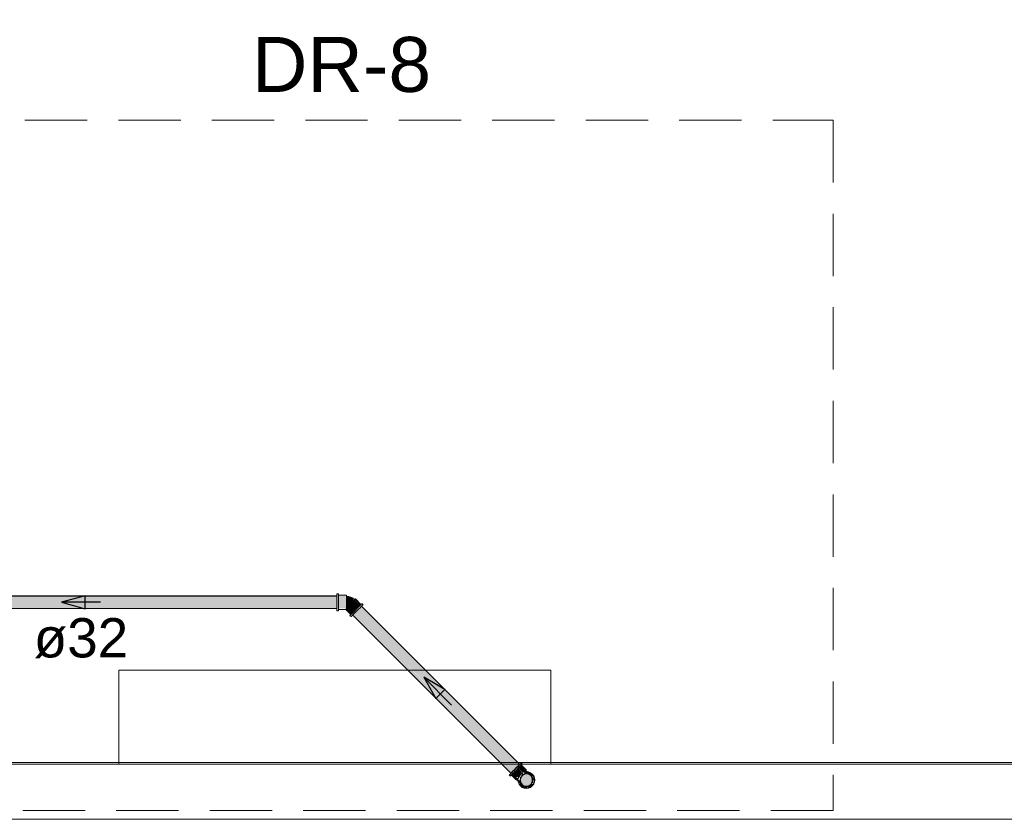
# Model space of a CAD drawing. Header units: millimetres. Extents: x 567 to 934, y -1 to 364.
# Tile 821 of 1056: x 772 to 777, y 148 to 152. Entities that reach past the tile are written whole.
import ezdxf

# ---------------------------------------------------------------- set-up
doc = ezdxf.new("R2010")
doc.units = ezdxf.units.MM
doc.header["$MEASUREMENT"] = 0
doc.linetypes.add('HIDDEN2', pattern=[0.47625, 0.3175, -0.15875])
doc.linetypes.add('NULL', pattern=[0])
for name, color, linetype, lineweight in [('AF-Condutos Reúso', 200, 'Continuous', 25), ('AF-Conexões Reúso', 216, 'Continuous', 18), ('AF-Sentido conduto Reúso', 200, 'Continuous', 30), ('AF-Textos conduto Reúso', 7, 'Continuous', 9), ('DI-Detalhes', 1, 'HIDDEN2', 9), ('Q-SPCQ', 7, 'Continuous', 13), ('Textos', 7, 'Continuous', 9)]:
    doc.layers.add(name, color=color, linetype=linetype, lineweight=lineweight)
doc.layers.add('ARQ FINA', color=8, linetype='Continuous')
doc.styles.add('Arial', font='arial.ttf')

msp = doc.modelspace()

# ---------------------------------------------------------------- hatches: boundary and pattern name
at = {"layer": 'AF-Condutos Reúso', "linetype": 'Continuous'}
for points in [[(771.1026, 148.9742), (771.1026, 148.912), (773.7251, 148.912), (773.7251, 148.9742)], [(773.8378, 148.9217), (774.6416, 148.1024), (774.6495, 148.1102)], [(773.843, 148.9268), (774.6495, 148.1102), (774.6546, 148.1154)], [(774.6495, 148.1102), (773.8489, 148.9209), (773.8439, 148.9159)], [(773.8445, 148.9284), (774.6546, 148.1154), (774.6561, 148.1168)], [(774.6546, 148.1154), (773.849, 148.921), (773.8489, 148.9209)], [(774.6546, 148.1154), (773.8504, 148.9224), (773.849, 148.921)], [(773.8001, 148.884), (774.6112, 148.0719), (774.6117, 148.0724)], [(773.8043, 148.8882), (774.6117, 148.0724), (774.6159, 148.0767)], [(774.6112, 148.0719), (773.806, 148.878), (773.8055, 148.8775)], [(774.6117, 148.0724), (773.8102, 148.8822), (773.806, 148.878)], [(774.6159, 148.0767), (773.8103, 148.8823), (773.8102, 148.8822)], [(774.6159, 148.0767), (773.8174, 148.8894), (773.8103, 148.8823)], [(773.8115, 148.8954), (774.6159, 148.0767), (774.6232, 148.084)], [(774.6232, 148.084), (773.8265, 148.8985), (773.8175, 148.8895)], [(773.8206, 148.9045), (774.6232, 148.084), (774.6323, 148.0931)], [(774.6323, 148.0931), (773.8267, 148.8987), (773.8265, 148.8985)], [(774.6323, 148.0931), (773.8357, 148.9077), (773.8267, 148.8987)], [(773.8299, 148.9138), (774.6323, 148.0931), (774.6416, 148.1024)], [(774.6416, 148.1024), (773.836, 148.908), (773.8358, 148.9078)], [(774.6416, 148.1024), (773.8437, 148.9157), (773.836, 148.908)], [(774.6495, 148.1102), (773.8439, 148.9159), (773.8437, 148.9157)], [(774.6581, 148.0377), (774.6608, 148.0247), (774.6687, 148.0139), (774.6802, 148.0072), (774.6934, 148.0059), (774.7061, 148.01), (774.716, 148.0189), (774.7214, 148.031), (774.7214, 148.0443), (774.716, 148.0565), (774.7061, 148.0654), (774.6934, 148.0695), (774.6802, 148.0681), (774.6687, 148.0615), (774.6608, 148.0507)]]:
    msp.add_hatch(color=201, dxfattribs=at).paths.add_polyline_path(points)
at = {"layer": 'AF-Conexões Reúso', "linetype": 'Continuous'}
for points in [[(773.7335, 148.9855), (773.7251, 148.9855), (773.7251, 148.912), (773.7335, 148.8995)], [(773.7739, 148.9774), (773.7335, 148.9774), (773.7335, 148.9111), (773.7739, 148.9111)], [(773.7841, 148.9716), (773.7739, 148.974), (773.7739, 148.9149), (773.808, 148.949), (773.8098, 148.9602)], [(773.8091, 148.893), (773.8153, 148.8992), (773.7806, 148.9216), (773.7753, 148.9163)], [(773.8153, 148.8992), (773.8286, 148.9125), (773.8, 148.941), (773.7806, 148.9216)], [(773.8573, 148.9293), (773.8524, 148.9362), (773.8004, 148.8843), (773.7975, 148.8695)], [(773.8115, 148.9525), (773.8, 148.941), (773.8286, 148.9125), (773.8347, 148.9186)], [(773.8156, 148.9566), (773.8115, 148.9525), (773.8347, 148.9186), (773.84, 148.9239)], [(773.8181, 148.9591), (773.816, 148.957), (773.84, 148.9239), (773.8467, 148.9306)], [(773.7703, 148.9063), (773.7964, 148.8802), (773.8038, 148.8877), (773.7739, 148.9102)], [(773.7712, 148.9122), (773.8038, 148.8877), (773.8091, 148.893), (773.7753, 148.9163)], [(774.609, 148.0579), (774.661, 148.1098), (774.6598, 148.1206), (774.6072, 148.0679)], [(774.6688, 148.1177), (774.6639, 148.1247), (774.661, 148.1098)], [(774.6395, 148.0371), (774.6428, 148.0405), (774.6173, 148.0661), (774.6147, 148.0636)], [(774.6173, 148.0661), (774.6429, 148.0405), (774.647, 148.0446), (774.6214, 148.0702)], [(774.647, 148.0446), (774.6672, 148.0738), (774.6523, 148.1011), (774.6214, 148.0702), (774.6392, 148.0524), (774.6474, 148.0521)], [(774.6686, 148.0749), (774.6528, 148.0592), (774.6471, 148.0377)], [(774.6576, 148.1064), (774.6523, 148.1011), (774.6666, 148.0776), (774.6832, 148.0808)], [(774.6642, 148.113), (774.6576, 148.1064), (774.6832, 148.0808), (774.6872, 148.0849)], [(774.6612, 148.0522), (774.6771, 148.0664), (774.6686, 148.0749)], [(774.6898, 148.0874), (774.6651, 148.1139), (774.6867, 148.0855)], [(774.7004, 148.0672), (774.7155, 148.0569), (774.7256, 148.0349), (774.7205, 148.0681), (774.7012, 148.0792), (774.6804, 148.0781), (774.6778, 148.0679), (774.6996, 148.0675), (774.6895, 148.0803)], [(774.7273, 148.0592), (774.7205, 148.0681), (774.7316, 148.0265), (774.7331, 148.0377)], [(774.6602, 148.0093), (774.6648, 148.0059), (774.6979, 147.997), (774.6878, 148.0064), (774.6753, 148.0078), (774.6587, 148.0346), (774.6471, 148.0377)], [(774.6485, 148.0265), (774.6597, 148.0073), (774.6474, 148.0351)], [(774.7214, 148.0179), (774.7061, 148.01), (774.6878, 148.0064), (774.7012, 147.9961), (774.7273, 148.0162)], [(774.7205, 148.0073), (774.7273, 148.0162), (774.7012, 147.9961)], [(774.7281, 148.0292), (774.7225, 148.0335), (774.7186, 148.0249), (774.7273, 148.0162)], [(774.726, 148.0474), (774.7221, 148.0427), (774.7316, 148.0265)], [(774.6901, 147.9947), (774.7012, 147.9961), (774.6597, 148.0073), (774.6686, 148.0004)]]:
    msp.add_hatch(color=213, dxfattribs=at).paths.add_polyline_path(points)

# ---------------------------------------------------------------- linework, layer by layer
at = {"layer": 'AF-Condutos Reúso'}
for p, q in [((773.7251, 148.9742), (771.1026, 148.9742)), ((774.6561, 148.1168), (773.8505, 148.9225)), ((771.1026, 148.9106), (773.7251, 148.912)), ((773.8055, 148.8775), (774.6112, 148.0719)), ((774.6546, 148.1154), (774.6561, 148.1168)), ((774.6112, 148.0719), (774.6117, 148.0724)), ((774.6117, 148.0724), (774.6159, 148.0767)), ((774.6159, 148.0767), (774.6232, 148.084)), ((774.6232, 148.084), (774.6323, 148.0931)), ((774.6323, 148.0931), (774.6416, 148.1024)), ((774.6416, 148.1024), (774.6495, 148.1102)), ((774.6495, 148.1102), (774.6546, 148.1154)), ((774.6802, 148.0681), (774.6687, 148.0615)), ((774.6934, 148.0695), (774.6802, 148.0681)), ((774.7061, 148.0654), (774.6934, 148.0695)), ((774.6608, 148.0507), (774.6581, 148.0377)), ((774.6581, 148.0377), (774.6608, 148.0247)), ((774.6687, 148.0615), (774.6608, 148.0507)), ((774.6608, 148.0247), (774.6687, 148.0139)), ((774.716, 148.0565), (774.7061, 148.0654)), ((774.7061, 148.01), (774.716, 148.0189)), ((774.7214, 148.0443), (774.716, 148.0565)), ((774.716, 148.0189), (774.7214, 148.031)), ((774.7214, 148.031), (774.7214, 148.0443)), ((774.6687, 148.0139), (774.6802, 148.0072)), ((774.6802, 148.0072), (774.6934, 148.0059)), ((774.6934, 148.0059), (774.7061, 148.01))]:
    msp.add_line(p, q, dxfattribs=at)
at = {"layer": 'AF-Conexões Reúso'}
for p, q in [((773.7251, 148.9855), (773.7251, 148.984)), ((773.7335, 148.9855), (773.7251, 148.9855)), ((773.7251, 148.984), (773.7251, 148.9797)), ((773.7251, 148.9797), (773.7251, 148.9742)), ((773.7251, 148.9742), (773.7251, 148.9729)), ((773.7251, 148.9729), (773.7251, 148.964)), ((773.7335, 148.984), (773.7335, 148.9855)), ((773.7335, 148.9797), (773.7335, 148.984)), ((773.7335, 148.9787), (773.7335, 148.9797)), ((773.7335, 148.9742), (773.7335, 148.9787)), ((773.7335, 148.9787), (773.7335, 148.9774)), ((773.7739, 148.9787), (773.7335, 148.9787)), ((773.7335, 148.9774), (773.7335, 148.9742)), ((773.7335, 148.9742), (773.7335, 148.9738)), ((773.7335, 148.9729), (773.7335, 148.9742)), ((773.7335, 148.9738), (773.7335, 148.9681)), ((773.7335, 148.964), (773.7335, 148.9729)), ((773.7739, 148.9774), (773.7739, 148.9787)), ((773.7739, 148.9742), (773.7739, 148.9774)), ((773.7739, 148.974), (773.7739, 148.9742)), ((773.7739, 148.9738), (773.7739, 148.974)), ((773.7739, 148.974), (773.7739, 148.9724)), ((773.7841, 148.9716), (773.7739, 148.974)), ((773.7739, 148.9681), (773.7739, 148.9738)), ((773.7739, 148.9724), (773.7739, 148.9677)), ((773.7861, 148.9709), (773.7841, 148.9716)), ((773.7991, 148.9664), (773.7861, 148.9709)), ((773.7961, 148.9684), (773.7894, 148.9701)), ((773.7894, 148.9701), (773.7991, 148.9664)), ((773.7251, 148.964), (773.7251, 148.9536)), ((773.7251, 148.9536), (773.7251, 148.9425)), ((773.7251, 148.9425), (773.7251, 148.9313)), ((773.7251, 148.9313), (773.7251, 148.921)), ((773.7251, 148.921), (773.7251, 148.912)), ((773.7335, 148.9681), (773.7335, 148.9606)), ((773.7335, 148.9536), (773.7335, 148.964)), ((773.7335, 148.9606), (773.7335, 148.9518)), ((773.7335, 148.9425), (773.7335, 148.9536)), ((773.7335, 148.9518), (773.7335, 148.9425)), ((773.7335, 148.9425), (773.7335, 148.9331)), ((773.7335, 148.9313), (773.7335, 148.9425)), ((773.7335, 148.9331), (773.7335, 148.9244)), ((773.7335, 148.921), (773.7335, 148.9313)), ((773.7335, 148.9244), (773.7335, 148.9169)), ((773.7335, 148.912), (773.7335, 148.921)), ((773.7739, 148.9606), (773.7739, 148.9681)), ((773.7739, 148.9677), (773.7739, 148.9605)), ((773.7739, 148.9518), (773.7739, 148.9606)), ((773.7739, 148.9605), (773.7739, 148.9514)), ((773.7739, 148.9425), (773.7739, 148.9518)), ((773.7739, 148.9514), (773.7739, 148.9414)), ((773.7739, 148.9331), (773.7739, 148.9425)), ((773.7739, 148.9414), (773.7739, 148.9364)), ((773.7739, 148.9364), (773.7739, 148.9314)), ((773.7739, 148.9244), (773.7739, 148.9331)), ((773.7739, 148.9314), (773.7739, 148.9223)), ((773.7739, 148.9169), (773.7739, 148.9244)), ((773.7739, 148.9223), (773.7739, 148.9186)), ((773.7739, 148.9186), (773.7739, 148.9149)), ((773.7806, 148.9216), (773.7753, 148.9163)), ((773.7765, 148.9175), (773.7785, 148.9195)), ((773.7785, 148.9195), (773.784, 148.925)), ((773.7868, 148.9278), (773.7806, 148.9216)), ((773.784, 148.925), (773.7902, 148.9312)), ((773.7934, 148.9344), (773.7868, 148.9278)), ((773.7902, 148.9312), (773.7966, 148.9376)), ((773.8, 148.941), (773.7934, 148.9344)), ((773.7991, 148.9664), (773.7961, 148.9684)), ((773.7966, 148.9376), (773.8027, 148.9437)), ((773.8021, 148.9648), (773.7991, 148.9664)), ((773.8062, 148.9472), (773.8, 148.941)), ((773.802, 148.9649), (773.8157, 148.9567)), ((773.8082, 148.9616), (773.802, 148.9649)), ((773.8082, 148.9616), (773.8021, 148.9648)), ((773.8027, 148.9437), (773.808, 148.949)), ((773.8115, 148.9525), (773.8062, 148.9472)), ((773.808, 148.949), (773.8122, 148.9532)), ((773.8157, 148.9567), (773.8082, 148.9616)), ((773.8157, 148.9567), (773.8082, 148.9616)), ((773.8156, 148.9566), (773.8115, 148.9525)), ((773.8122, 148.9532), (773.8148, 148.9558)), ((773.8148, 148.9558), (773.8157, 148.9567)), ((773.816, 148.957), (773.8156, 148.9566)), ((773.8181, 148.9591), (773.816, 148.957)), ((773.819, 148.96), (773.8181, 148.9591)), ((773.8475, 148.9314), (773.819, 148.96)), ((773.8286, 148.9125), (773.8347, 148.9186)), ((773.8372, 148.921), (773.8298, 148.9137)), ((773.8347, 148.9186), (773.84, 148.9239)), ((773.8434, 148.9273), (773.8372, 148.921)), ((773.84, 148.9239), (773.8441, 148.928)), ((773.8431, 148.9151), (773.8494, 148.9214)), ((773.8445, 148.9284), (773.8434, 148.9273)), ((773.8441, 148.928), (773.8445, 148.9284)), ((773.8475, 148.9314), (773.8445, 148.9284)), ((773.8445, 148.9284), (773.8467, 148.9306)), ((773.8467, 148.9306), (773.8475, 148.9314)), ((773.8483, 148.9322), (773.8475, 148.9314)), ((773.8513, 148.9352), (773.8483, 148.9322)), ((773.8494, 148.9214), (773.8505, 148.9225)), ((773.8505, 148.9225), (773.8542, 148.9262)), ((773.8524, 148.9362), (773.8513, 148.9352)), ((773.8583, 148.9303), (773.8524, 148.9362)), ((773.8542, 148.9262), (773.8573, 148.9293)), ((773.8573, 148.9293), (773.8583, 148.9303)), ((773.7251, 148.912), (773.7251, 148.9106)), ((773.7251, 148.9106), (773.7251, 148.9052)), ((773.7251, 148.9052), (773.7251, 148.9009)), ((773.7251, 148.9009), (773.7251, 148.8995)), ((773.7251, 148.8995), (773.7335, 148.8995)), ((773.7335, 148.9169), (773.7335, 148.9111)), ((773.7335, 148.9106), (773.7335, 148.912)), ((773.7335, 148.9111), (773.7335, 148.9106)), ((773.7335, 148.9106), (773.7335, 148.9075)), ((773.7335, 148.9063), (773.7335, 148.9106)), ((773.7335, 148.9075), (773.7335, 148.9063)), ((773.7335, 148.9052), (773.7335, 148.9063)), ((773.7335, 148.9063), (773.7652, 148.9063)), ((773.7335, 148.9009), (773.7335, 148.9052)), ((773.7335, 148.8995), (773.7335, 148.9009)), ((773.7652, 148.9063), (773.7703, 148.9063)), ((773.7703, 148.9063), (773.7739, 148.9027)), ((773.7712, 148.9122), (773.771, 148.912)), ((773.7739, 148.9149), (773.7712, 148.9122)), ((773.7739, 148.9149), (773.7765, 148.9175)), ((773.7739, 148.9149), (773.7739, 148.9169)), ((773.7753, 148.9163), (773.7739, 148.9149)), ((773.7739, 148.9111), (773.7739, 148.9149)), ((773.7739, 148.9075), (773.7739, 148.9106)), ((773.7739, 148.9027), (773.7964, 148.8802)), ((773.7926, 148.8765), (773.7915, 148.8754)), ((773.7915, 148.8754), (773.7975, 148.8695)), ((773.7956, 148.8795), (773.7926, 148.8765)), ((773.7963, 148.8802), (773.7956, 148.8795)), ((773.7996, 148.8835), (773.7963, 148.8802)), ((773.7964, 148.8802), (773.7972, 148.8811)), ((773.7972, 148.8811), (773.7996, 148.8835)), ((773.7975, 148.8695), (773.7985, 148.8705)), ((773.7985, 148.8705), (773.8016, 148.8736)), ((773.8004, 148.8843), (773.7996, 148.8835)), ((773.7998, 148.8837), (773.8038, 148.8877)), ((773.8067, 148.8906), (773.8004, 148.8843)), ((773.8016, 148.8736), (773.8055, 148.8775)), ((773.8038, 148.8877), (773.8091, 148.893)), ((773.8055, 148.8775), (773.8064, 148.8784)), ((773.8064, 148.8784), (773.8127, 148.8847)), ((773.8141, 148.898), (773.8067, 148.8906)), ((773.8091, 148.893), (773.8153, 148.8992)), ((773.8127, 148.8847), (773.82, 148.892)), ((773.8219, 148.9058), (773.8141, 148.898)), ((773.8153, 148.8992), (773.8219, 148.9058)), ((773.82, 148.892), (773.8279, 148.8999)), ((773.8298, 148.9137), (773.8219, 148.9058)), ((773.8219, 148.9058), (773.8286, 148.9125)), ((773.8279, 148.8999), (773.8358, 148.9078)), ((773.8358, 148.9078), (773.8431, 148.9151)), ((774.6561, 148.1168), (774.655, 148.1157)), ((774.6598, 148.1206), (774.6561, 148.1168)), ((774.6629, 148.1236), (774.6598, 148.1206)), ((774.6639, 148.1247), (774.6629, 148.1236)), ((774.6699, 148.1187), (774.6639, 148.1247)), ((774.6658, 148.1146), (774.6688, 148.1177)), ((774.6688, 148.1177), (774.6699, 148.1187)), ((774.6072, 148.0679), (774.6041, 148.0649)), ((774.612, 148.0727), (774.6072, 148.0679)), ((774.6183, 148.079), (774.612, 148.0727)), ((774.6131, 148.062), (774.618, 148.0668)), ((774.6173, 148.0661), (774.6147, 148.0636)), ((774.6214, 148.0702), (774.6173, 148.0661)), ((774.618, 148.0668), (774.6243, 148.0731)), ((774.6256, 148.0864), (774.6183, 148.079)), ((774.6267, 148.0755), (774.6214, 148.0702)), ((774.6243, 148.0731), (774.6316, 148.0804)), ((774.6335, 148.0942), (774.6256, 148.0864)), ((774.6328, 148.0817), (774.6267, 148.0755)), ((774.6316, 148.0804), (774.6395, 148.0883)), ((774.6395, 148.0883), (774.6328, 148.0817)), ((774.6414, 148.1021), (774.6335, 148.0942)), ((774.6395, 148.0883), (774.6473, 148.0962)), ((774.6461, 148.0949), (774.6395, 148.0883)), ((774.6487, 148.1094), (774.6414, 148.1021)), ((774.6523, 148.1011), (774.6461, 148.0949)), ((774.6473, 148.0962), (774.6547, 148.1035)), ((774.655, 148.1157), (774.6487, 148.1094)), ((774.6576, 148.1064), (774.6523, 148.1011)), ((774.6597, 148.0681), (774.6528, 148.0592)), ((774.6547, 148.1035), (774.661, 148.1098)), ((774.6616, 148.1105), (774.6576, 148.1064)), ((774.6686, 148.0749), (774.6597, 148.0681)), ((774.661, 148.1098), (774.6658, 148.1146)), ((774.6642, 148.113), (774.6616, 148.1105)), ((774.6651, 148.1139), (774.6642, 148.113)), ((774.6906, 148.0883), (774.6651, 148.1139)), ((774.679, 148.0792), (774.6686, 148.0749)), ((774.6819, 148.0796), (774.679, 148.0792)), ((774.6901, 148.0807), (774.6819, 148.0796)), ((774.682, 148.0796), (774.6832, 148.0808)), ((774.6834, 148.0811), (774.6821, 148.0797)), ((774.6832, 148.0808), (774.6872, 148.0849)), ((774.6846, 148.0822), (774.6834, 148.0811)), ((774.6873, 148.085), (774.6846, 148.0822)), ((774.6872, 148.0849), (774.6873, 148.085)), ((774.6873, 148.085), (774.6898, 148.0874)), ((774.6923, 148.0804), (774.6873, 148.085)), ((774.6898, 148.0874), (774.6906, 148.0883)), ((774.6923, 148.0804), (774.6901, 148.0807)), ((774.7012, 148.0792), (774.6923, 148.0804)), ((774.7116, 148.0749), (774.7012, 148.0792)), ((774.7205, 148.0681), (774.7116, 148.0749)), ((774.7273, 148.0592), (774.7205, 148.0681)), ((774.6041, 148.0649), (774.6031, 148.0638)), ((774.6031, 148.0638), (774.609, 148.0579)), ((774.609, 148.0579), (774.6101, 148.0589)), ((774.6101, 148.0589), (774.6131, 148.062)), ((774.6147, 148.0636), (774.6139, 148.0627)), ((774.6139, 148.0627), (774.6395, 148.0371)), ((774.6395, 148.0371), (774.6403, 148.038)), ((774.6403, 148.038), (774.6428, 148.0405)), ((774.6455, 148.0432), (774.6428, 148.0405)), ((774.6428, 148.0405), (774.6429, 148.0405)), ((774.6428, 148.0405), (774.6472, 148.0353)), ((774.6429, 148.0405), (774.647, 148.0446)), ((774.648, 148.0457), (774.6455, 148.0432)), ((774.647, 148.0446), (774.6482, 148.0458)), ((774.6482, 148.0458), (774.6471, 148.0377)), ((774.6471, 148.0377), (774.6474, 148.0351)), ((774.6472, 148.0353), (774.6474, 148.0351)), ((774.6474, 148.0351), (774.6485, 148.0265)), ((774.6485, 148.0488), (774.6482, 148.0458)), ((774.6528, 148.0592), (774.6485, 148.0488)), ((774.6485, 148.0265), (774.6528, 148.0162)), ((774.6528, 148.0162), (774.6597, 148.0073)), ((774.7205, 148.0073), (774.7273, 148.0162)), ((774.7316, 148.0488), (774.7273, 148.0592)), ((774.7273, 148.0162), (774.7305, 148.0239)), ((774.7305, 148.0239), (774.7316, 148.0265)), ((774.7331, 148.0377), (774.7316, 148.0488)), ((774.7316, 148.0265), (774.7331, 148.0377)), ((774.6597, 148.0073), (774.6686, 148.0004)), ((774.6686, 148.0004), (774.679, 147.9961)), ((774.679, 147.9961), (774.6901, 147.9947)), ((774.6901, 147.9947), (774.7012, 147.9961)), ((774.7012, 147.9961), (774.7116, 148.0004)), ((774.7116, 148.0004), (774.7205, 148.0073))]:
    msp.add_line(p, q, dxfattribs=at)
at = {"layer": 'AF-Sentido conduto Reúso'}
for p, q in [((772.442, 148.9747), (772.3212, 148.9424)), ((772.442, 148.91), (772.442, 148.9747)), ((772.3212, 148.9424), (772.442, 148.91)), ((774.167, 148.5607), (774.2295, 148.4525)), ((774.2753, 148.4982), (774.167, 148.5607)), ((774.2295, 148.4525), (774.2753, 148.4982))]:
    msp.add_line(p, q, dxfattribs=at)
for points in [[(772.5212, 148.9424), (772.3212, 148.9424)], [(774.3084, 148.4193), (774.167, 148.5607)]]:
    msp.add_lwpolyline(points, dxfattribs=at)
at = {"layer": 'ARQ FINA', "lineweight": 5}
for p, q in [((780.5409, 148.1177), (767.8209, 148.1177)), ((780.5309, 148.1277), (767.8309, 148.1277)), ((759.7314, 147.8377), (793.5726, 147.8377)), ((767.5409, 147.8377), (790.4009, 147.8377))]:
    msp.add_line(p, q, dxfattribs=at)
at = {"layer": 'DI-Detalhes'}
msp.add_lwpolyline([(771.1829, 151.397), (776.2522, 151.397), (776.2522, 147.8826), (771.1829, 147.8826), (771.1829, 151.397)], dxfattribs=at)
at = {"layer": 'Q-SPCQ', "color": 8, "linetype": 'Continuous', "lineweight": 5}
for p, q in [((772.6142, 148.1177), (772.6142, 148.5977)), ((772.6142, 148.5977), (774.8142, 148.5977)), ((774.8142, 148.5977), (774.8142, 148.1177))]:
    msp.add_line(p, q, dxfattribs=at)

# ---------------------------------------------------------------- texts
at = {"layer": 'AF-Textos conduto Reúso', "linetype": 'NULL', "insert": (772.4212, 148.6564), "char_height": 0.2, "width": 0.962805, "attachment_point": 8, "line_spacing_factor": 0.6, "style": 'Arial'}
msp.add_mtext('ø32', dxfattribs=at)
at = {"layer": 'Textos', "linetype": 'NULL', "insert": (773.7486, 151.537), "char_height": 0.28, "width": 1.825549, "attachment_point": 8, "line_spacing_factor": 0.6, "style": 'Arial'}
msp.add_mtext('DR-8', dxfattribs=at)

doc.saveas('drawing.dxf')
